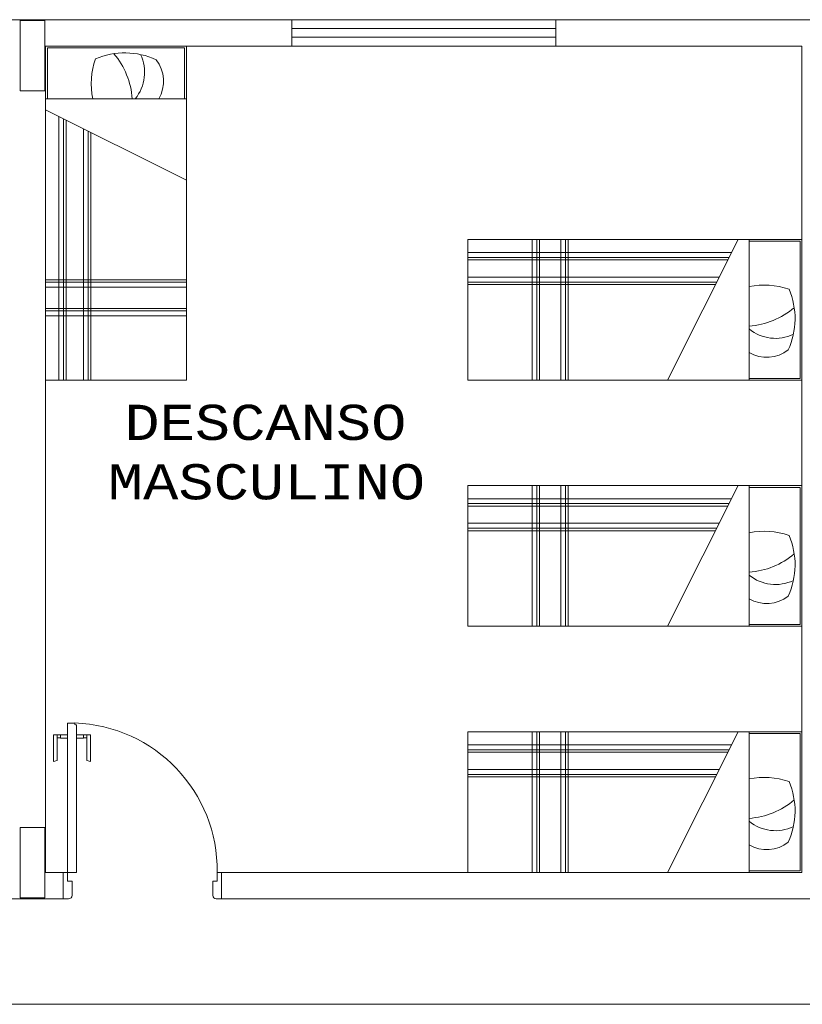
# Model space of a CAD drawing. Header units: feet. Extents: x 8 to 127, y 6 to 90.
# Tile 271 of 538: x 27.82 to 30.04, y 81.31 to 84.11. Entities that reach past the tile are written whole.
import ezdxf

# ---------------------------------------------------------------- set-up
doc = ezdxf.new("R2010")
doc.units = ezdxf.units.FT
doc.header["$MEASUREMENT"] = 0
doc.linetypes.add('HIDDENX2', pattern=[1.905, 1.27, -0.635])
doc.layers.get('0').update_dxf_attribs({"lineweight": 18})
for name, color, linetype in [('Alvenaria', 7, 'Continuous'), ('Desnível', 8, 'Continuous'), ('Esquadria', 250, 'Continuous'), ('ESQUADRIAS', 252, 'Continuous'), ('FINA', 7, 'Continuous'), ('Projeção', 252, 'HIDDENX2'), ('texto', 7, 'Continuous')]:
    doc.layers.add(name, color=color, linetype=linetype)
doc.styles.add('CourierNew', font='cour.ttf')

msp = doc.modelspace()

# ---------------------------------------------------------------- linework, layer by layer
at = {"lineweight": 5}
for p, q in [((27.8902, 84.0367), (27.8902, 83.0867)), ((28.2902, 84.0367), (27.8902, 84.0367)), ((28.2852, 84.0317), (27.8952, 84.0317)), ((27.8952, 84.0317), (27.8952, 83.8867)), ((28.2852, 83.8867), (28.2852, 84.0317)), ((28.2902, 83.0867), (28.2902, 84.0367)), ((28.2902, 83.8867), (27.8902, 83.8867)), ((27.8902, 83.8554), (28.2902, 83.6551)), ((27.9275, 83.8367), (27.9275, 83.0867)), ((27.9414, 83.8297), (27.9414, 83.0867)), ((27.9484, 83.8262), (27.9484, 83.0867)), ((27.9974, 83.8017), (27.9974, 83.0867)), ((28.0114, 83.7947), (28.0114, 83.0867)), ((28.0184, 83.7912), (28.0184, 83.0867)), ((30.0402, 83.4867), (29.0902, 83.4867)), ((29.0902, 83.4867), (29.0902, 83.0867)), ((29.2731, 83.4867), (29.2731, 83.0867)), ((29.287, 83.4867), (29.287, 83.0867)), ((29.294, 83.4867), (29.294, 83.0867)), ((29.3546, 83.4867), (29.3546, 83.0867)), ((29.3686, 83.4867), (29.3686, 83.0867)), ((29.3756, 83.4867), (29.3756, 83.0867)), ((29.8589, 83.4867), (29.6585, 83.0867)), ((29.8902, 83.0867), (29.8902, 83.4867)), ((30.0352, 83.4817), (29.8902, 83.4817)), ((30.0352, 83.0917), (30.0352, 83.4817)), ((30.0402, 83.0867), (30.0402, 83.4867)), ((29.8402, 83.4495), (29.0902, 83.4495)), ((29.8332, 83.4355), (29.0902, 83.4355)), ((29.8297, 83.4285), (29.0902, 83.4285)), ((27.8902, 83.3721), (28.2902, 83.3721)), ((27.8902, 83.3651), (28.2902, 83.3651)), ((29.8052, 83.3796), (29.0902, 83.3796)), ((29.7982, 83.3656), (29.0902, 83.3656)), ((29.7947, 83.3586), (29.0902, 83.3586)), ((27.8902, 83.3511), (28.2902, 83.3511)), ((27.8902, 83.2906), (28.2902, 83.2906)), ((27.8902, 83.2836), (28.2902, 83.2836)), ((27.8902, 83.2696), (28.2902, 83.2696)), ((27.8902, 83.0867), (28.2902, 83.0867)), ((29.0902, 83.0867), (30.0402, 83.0867)), ((29.8902, 83.0917), (30.0352, 83.0917)), ((30.0402, 82.7867), (29.0902, 82.7867)), ((29.0902, 82.7867), (29.0902, 82.3867)), ((29.2731, 82.7867), (29.2731, 82.3867)), ((29.287, 82.7867), (29.287, 82.3867)), ((29.294, 82.7867), (29.294, 82.3867)), ((29.3546, 82.7867), (29.3546, 82.3867)), ((29.3686, 82.7867), (29.3686, 82.3867)), ((29.3756, 82.7867), (29.3756, 82.3867)), ((29.8589, 82.7867), (29.6585, 82.3867)), ((29.8902, 82.3867), (29.8902, 82.7867)), ((30.0352, 82.7817), (29.8902, 82.7817)), ((30.0352, 82.3917), (30.0352, 82.7817)), ((30.0402, 82.3867), (30.0402, 82.7867)), ((29.8402, 82.7495), (29.0902, 82.7495)), ((29.8332, 82.7355), (29.0902, 82.7355)), ((29.8297, 82.7285), (29.0902, 82.7285)), ((29.8052, 82.6796), (29.0902, 82.6796)), ((29.7982, 82.6656), (29.0902, 82.6656)), ((29.7947, 82.6586), (29.0902, 82.6586)), ((29.0902, 82.3867), (30.0402, 82.3867)), ((29.8902, 82.3917), (30.0352, 82.3917)), ((30.0402, 82.0867), (29.0902, 82.0867)), ((29.0902, 82.0867), (29.0902, 81.6867)), ((29.2731, 82.0867), (29.2731, 81.6867)), ((29.287, 82.0867), (29.287, 81.6867)), ((29.294, 82.0867), (29.294, 81.6867)), ((29.3546, 82.0867), (29.3546, 81.6867)), ((29.3686, 82.0867), (29.3686, 81.6867)), ((29.3756, 82.0867), (29.3756, 81.6867)), ((29.8589, 82.0867), (29.6585, 81.6867)), ((29.8902, 81.6867), (29.8902, 82.0867)), ((30.0352, 82.0817), (29.8902, 82.0817)), ((30.0352, 81.6917), (30.0352, 82.0817)), ((30.0402, 81.6867), (30.0402, 82.0867)), ((29.8402, 82.0495), (29.0902, 82.0495)), ((29.8332, 82.0355), (29.0902, 82.0355)), ((29.8297, 82.0285), (29.0902, 82.0285)), ((29.8052, 81.9796), (29.0902, 81.9796)), ((29.7982, 81.9656), (29.0902, 81.9656)), ((29.7947, 81.9586), (29.0902, 81.9586)), ((29.0902, 81.6867), (30.0402, 81.6867)), ((29.8902, 81.6917), (30.0352, 81.6917))]:
    msp.add_line(p, q, dxfattribs=at)
for centre, radius, start, end in [((28.2411, 83.9292), 0.2211, 161.2394, 191.0613), ((28.1154, 83.803), 0.2143, 65.46, 112.9885), ((27.9127, 83.8705), 0.2243, 4.1472, 40.1164), ((28.0528, 83.9617), 0.1187, 320.8446, 25.4146), ((28.1261, 83.9368), 0.0993, 329.7127, 37.9772), ((29.9326, 83.1359), 0.2211, 71.2394, 101.0613), ((29.8065, 83.2615), 0.2143, 335.46, 22.9885), ((29.874, 83.4643), 0.2243, 274.1472, 310.1164), ((29.9652, 83.3242), 0.1187, 230.8446, 295.4146), ((29.9403, 83.2508), 0.0993, 239.7127, 307.9772), ((29.9326, 82.4359), 0.2211, 71.2394, 101.0613), ((29.8065, 82.5615), 0.2143, 335.46, 22.9885), ((29.874, 82.7643), 0.2243, 274.1472, 310.1164), ((29.9652, 82.6242), 0.1187, 230.8446, 295.4146), ((29.9403, 82.5508), 0.0993, 239.7127, 307.9772), ((29.9326, 81.7359), 0.2211, 71.2394, 101.0613), ((29.8065, 81.8615), 0.2143, 335.46, 22.9885), ((29.874, 82.0643), 0.2243, 274.1472, 310.1164), ((29.9652, 81.9242), 0.1187, 230.8446, 295.4146), ((29.9403, 81.8508), 0.0993, 239.7127, 307.9772)]:
    msp.add_arc(centre, radius, start, end, dxfattribs=at)
at = {"layer": 'Alvenaria', "lineweight": 5}
for p, q in [((27.5652, 84.1117), (28.5902, 84.1117)), ((28.5902, 84.1117), (28.5902, 84.0367)), ((30.8152, 84.1117), (29.3402, 84.1117)), ((29.3402, 84.1117), (29.3402, 84.0367)), ((28.5902, 84.0367), (27.8902, 84.0367)), ((27.8902, 84.0367), (27.8902, 81.6867)), ((29.3402, 84.0367), (30.0402, 84.0367)), ((30.0402, 84.0367), (30.0402, 81.6867)), ((27.8902, 81.6867), (27.9402, 81.6867)), ((27.9402, 81.6867), (27.9402, 81.6117)), ((30.0402, 81.6867), (28.3902, 81.6867)), ((28.3902, 81.6867), (28.3902, 81.6117)), ((27.9402, 81.6117), (27.7502, 81.6117)), ((28.3902, 81.6117), (31.7652, 81.6117)), ((35.6366, 81.3117), (18.4652, 81.3117))]:
    msp.add_line(p, q, dxfattribs=at)
at = {"layer": 'Desnível', "lineweight": 5}
msp.add_arc((27.9591, 81.6933), 0.4187, 359.1064, 88.1329, dxfattribs=at)
at = {"layer": 'Esquadria', "lineweight": 5}
for p, q in [((27.9527, 82.1117), (27.9527, 81.6867)), ((27.9727, 82.1117), (27.9527, 82.1117)), ((27.9727, 82.1092), (27.9727, 82.1117)), ((27.9777, 82.1067), (27.9752, 82.1067)), ((27.9777, 81.6867), (27.9777, 82.1067)), ((27.9127, 82.0785), (27.9127, 82.0021)), ((27.9227, 82.0785), (27.9127, 82.0785)), ((27.9227, 82.0785), (27.9227, 82.0049)), ((27.9327, 82.0778), (27.9227, 82.0778)), ((27.9327, 82.0693), (27.9227, 82.0693)), ((27.9527, 82.0785), (27.9327, 82.0785)), ((27.9327, 82.0685), (27.9327, 82.0785)), ((27.9527, 82.0685), (27.9327, 82.0685)), ((27.9777, 82.0785), (27.9977, 82.0785)), ((27.9777, 82.0685), (27.9977, 82.0685)), ((27.9977, 82.0685), (27.9977, 82.0785)), ((27.9977, 82.0778), (28.0077, 82.0778)), ((27.9977, 82.0693), (28.0077, 82.0693)), ((28.0077, 82.0785), (28.0177, 82.0785)), ((28.0077, 82.0785), (28.0077, 82.0049)), ((28.0177, 82.0785), (28.0177, 82.0021)), ((27.9227, 82.0049), (27.9127, 82.0021)), ((28.0077, 82.0049), (28.0177, 82.0021)), ((27.9527, 81.6867), (27.9402, 81.6867)), ((27.9527, 81.6617), (27.9527, 81.6867)), ((27.9527, 81.6867), (27.9777, 81.6867)), ((28.3777, 81.6617), (28.3777, 81.6867)), ((28.3777, 81.6867), (28.3902, 81.6867)), ((27.9652, 81.6617), (27.9527, 81.6617)), ((27.9652, 81.6217), (27.9652, 81.6617)), ((28.3652, 81.6217), (28.3652, 81.6617)), ((28.3652, 81.6617), (28.3777, 81.6617)), ((27.9402, 81.6117), (27.9552, 81.6117)), ((28.3902, 81.6117), (28.3752, 81.6117))]:
    msp.add_line(p, q, dxfattribs=at)
for centre, radius, start, end in [((27.9752, 82.1092), 0.0025, 180, 270), ((27.9552, 81.6217), 0.01, 270, 0), ((28.3752, 81.6217), 0.01, 180, 270)]:
    msp.add_arc(centre, radius, start, end, dxfattribs=at)
at = {"layer": 'ESQUADRIAS', "lineweight": 5}
for p, q in [((29.3402, 84.1117), (28.5902, 84.1117)), ((29.3402, 84.0867), (28.5902, 84.0867)), ((29.3402, 84.0617), (28.5902, 84.0617)), ((29.3402, 84.0367), (28.5902, 84.0367))]:
    msp.add_line(p, q, dxfattribs=at)
at = {"layer": 'FINA', "linetype": 'Continuous', "lineweight": 5}
for p, q in [((27.8876, 84.1092), (27.8176, 84.1092)), ((27.8176, 84.1092), (27.8176, 83.9092)), ((27.8876, 83.9092), (27.8876, 84.1092)), ((27.8176, 83.9092), (27.8876, 83.9092)), ((27.8876, 81.8142), (27.8176, 81.8142)), ((27.8176, 81.8142), (27.8176, 81.6142)), ((27.8876, 81.6142), (27.8876, 81.8142)), ((27.8176, 81.6142), (27.8876, 81.6142))]:
    msp.add_line(p, q, dxfattribs=at)
at = {"layer": 'Projeção', "lineweight": 5}
msp.add_line((35.6366, 81.3117), (18.4652, 81.3117), dxfattribs=at)

# ---------------------------------------------------------------- texts
at = {"layer": 'texto', "lineweight": 5, "char_height": 0.1, "attachment_point": 7, "line_spacing_factor": 0.9, "style": 'CourierNew'}
for s, insert, width in [('DESCANSO', (28.1141, 82.9152), 1.680542), ('MASCULINO', (28.0671, 82.7462), 1.89061)]:
    msp.add_mtext(s, dxfattribs=dict(at, insert=insert, width=width))

doc.saveas('drawing.dxf')
